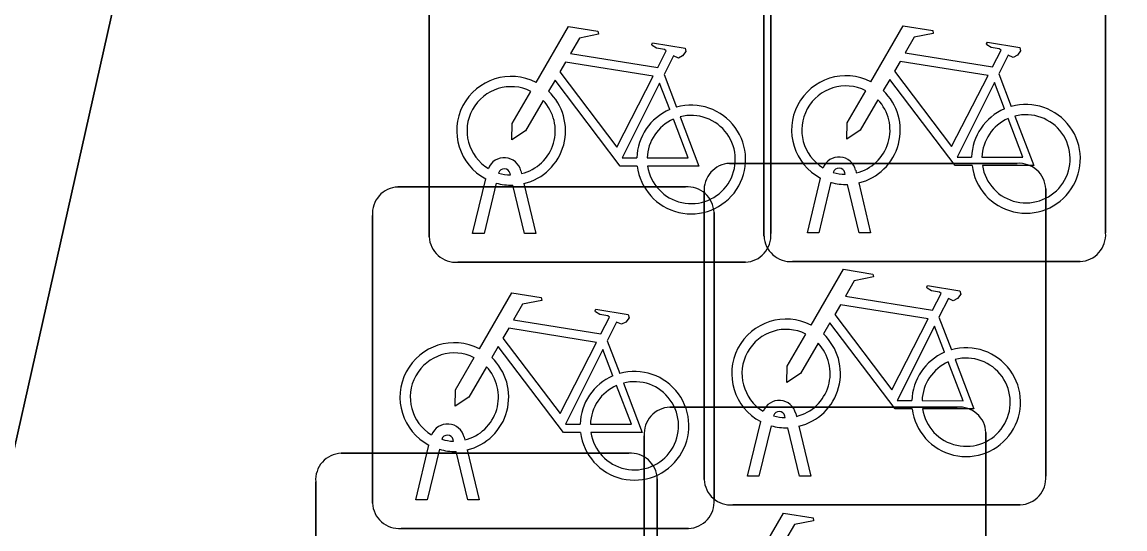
# Model space of a CAD drawing. Extents: x 160675 to 161153, y 383241 to 383714.
# Drawn here: x 161142.095 to 161145.32, y 383522.448 to 383523.931 of the extents above; entities that cross this region are included whole.
import ezdxf

# ---------------------------------------------------------------- set-up
doc = ezdxf.new("R2010")
doc.units = 0
for name, color, linetype in [('IMGEO_Fietsenrek', 7, 'Continuous'), ('IMGEO_Fietspad_gesloten', 7, 'Continuous'), ('IMGEO_Rijbaan_lokaal_gesloten', 7, 'Continuous'), ('IMGEO_Voetpad_open', 7, 'Continuous')]:
    doc.layers.add(name, color=color, linetype=linetype)

msp = doc.modelspace()

# ---------------------------------------------------------------- linework, layer by layer
at = {"layer": 'IMGEO_Fietsenrek'}
for p, q in [((161143.2855, 383523.3029), (161143.2855, 383524.1438)), ((161143.2855, 383524.1438), (161143.2855, 383523.3029)), ((161144.2645, 383523.3049), (161144.2645, 383524.1458)), ((161144.2645, 383524.1458), (161144.2645, 383523.3049)), ((161144.2845, 383524.1531), (161144.2845, 383523.3122)), ((161144.2845, 383523.3122), (161144.2845, 383524.1531)), ((161145.2635, 383524.1551), (161145.2635, 383523.3142)), ((161145.2635, 383523.3142), (161145.2635, 383524.1551)), ((161143.9722, 383523.7772), (161144.0085, 383523.682)), ((161144.9512, 383523.7792), (161144.9875, 383523.684)), ((161144.1639, 383523.5175), (161145.0048, 383523.5175)), ((161145.0048, 383523.5175), (161144.1639, 383523.5175)), ((161143.5229, 383523.4839), (161143.5219, 383523.4882)), ((161143.5536, 383523.4954), (161143.5554, 383523.4875)), ((161144.5019, 383523.4859), (161144.5009, 383523.4902)), ((161144.5326, 383523.4974), (161144.5344, 383523.4895)), ((161143.4125, 383523.3123), (161143.4508, 383523.4723)), ((161143.4812, 383523.4601), (161143.4459, 383523.3123)), ((161143.564, 383523.3123), (161143.5301, 383523.454)), ((161143.5624, 383523.4583), (161143.5974, 383523.3123)), ((161144.3915, 383523.3143), (161144.4298, 383523.4743)), ((161144.4602, 383523.4621), (161144.4249, 383523.3143)), ((161144.543, 383523.3143), (161144.5091, 383523.456)), ((161144.5414, 383523.4603), (161144.5764, 383523.3143)), ((161143.1939, 383523.4485), (161144.0348, 383523.4485)), ((161144.0348, 383523.4485), (161143.1939, 383523.4485)), ((161144.0895, 383522.5929), (161144.0895, 383523.4338)), ((161144.0895, 383523.4338), (161144.0895, 383522.5929)), ((161145.0885, 383523.4431), (161145.0885, 383522.6022)), ((161145.0885, 383522.6022), (161145.0885, 383523.4431)), ((161143.1195, 383522.5239), (161143.1195, 383523.3648)), ((161143.1195, 383523.3648), (161143.1195, 383522.5239)), ((161144.1185, 383523.3741), (161144.1185, 383522.5332)), ((161144.1185, 383522.5332), (161144.1185, 383523.3741)), ((161143.4459, 383523.3123), (161143.4125, 383523.3123)), ((161143.5974, 383523.3123), (161143.564, 383523.3123)), ((161144.4249, 383523.3143), (161144.3915, 383523.3143)), ((161144.5764, 383523.3143), (161144.543, 383523.3143)), ((161144.2101, 383523.2285), (161143.3692, 383523.2285)), ((161143.3692, 383523.2285), (161144.2101, 383523.2285)), ((161145.1891, 383523.2305), (161144.3482, 383523.2305)), ((161144.3482, 383523.2305), (161145.1891, 383523.2305)), ((161144.7762, 383523.0672), (161144.8125, 383522.972)), ((161143.8062, 383522.9982), (161143.8425, 383522.903)), ((161143.9889, 383522.8045), (161144.8298, 383522.8045)), ((161144.8298, 383522.8045), (161143.9889, 383522.8045)), ((161144.3269, 383522.7739), (161144.3259, 383522.7782)), ((161144.3576, 383522.7854), (161144.3594, 383522.7775)), ((161144.2165, 383522.6023), (161144.2548, 383522.7623)), ((161144.2852, 383522.7501), (161144.2499, 383522.6023)), ((161144.368, 383522.6023), (161144.3341, 383522.744)), ((161144.3664, 383522.7483), (161144.4014, 383522.6023)), ((161143.3569, 383522.7049), (161143.3559, 383522.7092)), ((161143.3876, 383522.7164), (161143.3894, 383522.7085)), ((161143.9145, 383521.8799), (161143.9145, 383522.7208)), ((161143.9145, 383522.7208), (161143.9145, 383521.8799)), ((161144.9135, 383522.7301), (161144.9135, 383521.8892)), ((161144.9135, 383521.8892), (161144.9135, 383522.7301)), ((161143.2465, 383522.5333), (161143.2848, 383522.6933)), ((161143.3152, 383522.6811), (161143.2799, 383522.5333)), ((161143.398, 383522.5333), (161143.3641, 383522.675)), ((161143.3964, 383522.6793), (161143.4314, 383522.5333)), ((161143.0279, 383522.6695), (161143.8688, 383522.6695)), ((161143.8688, 383522.6695), (161143.0279, 383522.6695)), ((161142.9535, 383521.7449), (161142.9535, 383522.5858)), ((161142.9535, 383522.5858), (161142.9535, 383521.7449)), ((161143.9525, 383522.5951), (161143.9525, 383521.7542)), ((161143.9525, 383521.7542), (161143.9525, 383522.5951)), ((161144.2499, 383522.6023), (161144.2165, 383522.6023)), ((161144.4014, 383522.6023), (161144.368, 383522.6023)), ((161143.2799, 383522.5333), (161143.2465, 383522.5333)), ((161143.4314, 383522.5333), (161143.398, 383522.5333)), ((161145.0141, 383522.5185), (161144.1732, 383522.5185)), ((161144.1732, 383522.5185), (161145.0141, 383522.5185)), ((161144.0441, 383522.4495), (161143.2032, 383522.4495)), ((161143.2032, 383522.4495), (161144.0441, 383522.4495))]:
    msp.add_line(p, q, dxfattribs=at)
for points in [[(161143.5981, 383523.7542), (161143.6928, 383523.9177), (161143.779, 383523.9039), (161143.7807, 383523.8952), (161143.7246, 383523.8843), (161143.6984, 383523.839), (161143.9536, 383523.7982)], [(161144.5771, 383523.7562), (161144.6718, 383523.9197), (161144.758, 383523.9059), (161144.7597, 383523.8972), (161144.7036, 383523.8863), (161144.6774, 383523.841), (161144.9326, 383523.8002)], [(161143.9536, 383523.7982), (161143.9786, 383523.847), (161143.9735, 383523.851), (161143.9503, 383523.8547), (161143.9376, 383523.8622), (161143.9366, 383523.8653), (161143.9388, 383523.8699), (161144.0336, 383523.8548), (161144.0359, 383523.8445), (161144.0265, 383523.8321), (161144.0141, 383523.8257), (161143.9996, 383523.8319), (161143.9722, 383523.7772)], [(161144.9326, 383523.8002), (161144.9576, 383523.849), (161144.9525, 383523.853), (161144.9293, 383523.8567), (161144.9166, 383523.8642), (161144.9156, 383523.8673), (161144.9178, 383523.8719), (161145.0126, 383523.8568), (161145.0149, 383523.8465), (161145.0055, 383523.8341), (161144.9931, 383523.8277), (161144.9786, 383523.8339), (161144.9512, 383523.7792)], [(161143.9407, 383523.773), (161143.6839, 383523.814), (161143.6672, 383523.7852), (161143.8342, 383523.5649), (161143.9407, 383523.773)], [(161144.9197, 383523.775), (161144.6629, 383523.816), (161144.6462, 383523.7872), (161144.8132, 383523.5669), (161144.9197, 383523.775)], [(161143.8938, 383523.5095), (161143.8441, 383523.5096), (161143.6534, 383523.7613), (161143.6344, 383523.7285)], [(161143.9887, 383523.675), (161143.9594, 383523.7518), (161143.85, 383523.5337), (161143.8927, 383523.5336)], [(161144.8728, 383523.5115), (161144.8231, 383523.5116), (161144.6324, 383523.7633), (161144.6134, 383523.7305)], [(161144.9677, 383523.677), (161144.9384, 383523.7538), (161144.829, 383523.5357), (161144.8717, 383523.5356)], [(161143.6188, 383523.7017), (161143.5672, 383523.6125), (161143.5273, 383523.5865), (161143.5285, 383523.634), (161143.583, 383523.7282)], [(161144.5978, 383523.7037), (161144.5462, 383523.6145), (161144.5063, 383523.5885), (161144.5075, 383523.636), (161144.562, 383523.7302)], [(161143.9227, 383523.5335), (161144.0426, 383523.5333), (161143.9994, 383523.6469)], [(161144.0192, 383523.6538), (161144.0742, 383523.5092), (161143.9241, 383523.5095)], [(161144.9017, 383523.5355), (161145.0216, 383523.5353), (161144.9784, 383523.6489)], [(161144.9982, 383523.6558), (161145.0532, 383523.5112), (161144.9031, 383523.5115)], [(161144.4021, 383523.0442), (161144.4968, 383523.2077), (161144.583, 383523.1939), (161144.5847, 383523.1852), (161144.5286, 383523.1743), (161144.5024, 383523.129), (161144.7576, 383523.0882)], [(161144.7576, 383523.0882), (161144.7826, 383523.137), (161144.7775, 383523.141), (161144.7543, 383523.1447), (161144.7416, 383523.1522), (161144.7406, 383523.1553), (161144.7428, 383523.1599), (161144.8376, 383523.1448), (161144.8399, 383523.1345), (161144.8305, 383523.1221), (161144.8181, 383523.1157), (161144.8036, 383523.1219), (161144.7762, 383523.0672)], [(161143.4321, 383522.9752), (161143.5268, 383523.1387), (161143.613, 383523.1249), (161143.6147, 383523.1162), (161143.5586, 383523.1053), (161143.5324, 383523.06), (161143.7876, 383523.0192)], [(161144.7447, 383523.063), (161144.4879, 383523.104), (161144.4712, 383523.0752), (161144.6382, 383522.8549), (161144.7447, 383523.063)], [(161143.7876, 383523.0192), (161143.8126, 383523.068), (161143.8075, 383523.072), (161143.7843, 383523.0757), (161143.7716, 383523.0832), (161143.7706, 383523.0863), (161143.7728, 383523.0909), (161143.8676, 383523.0758), (161143.8699, 383523.0655), (161143.8605, 383523.0531), (161143.8481, 383523.0467), (161143.8336, 383523.0529), (161143.8062, 383522.9982)], [(161143.7747, 383522.994), (161143.5179, 383523.035), (161143.5012, 383523.0062), (161143.6682, 383522.7859), (161143.7747, 383522.994)], [(161144.6978, 383522.7995), (161144.6481, 383522.7996), (161144.4574, 383523.0513), (161144.4384, 383523.0185)], [(161144.7927, 383522.965), (161144.7634, 383523.0418), (161144.654, 383522.8237), (161144.6967, 383522.8236)], [(161144.4228, 383522.9917), (161144.3712, 383522.9025), (161144.3313, 383522.8765), (161144.3325, 383522.924), (161144.387, 383523.0182)], [(161143.7278, 383522.7305), (161143.6781, 383522.7306), (161143.4874, 383522.9823), (161143.4684, 383522.9495)], [(161143.8227, 383522.896), (161143.7934, 383522.9728), (161143.684, 383522.7547), (161143.7267, 383522.7546)], [(161143.4528, 383522.9227), (161143.4012, 383522.8335), (161143.3613, 383522.8075), (161143.3625, 383522.855), (161143.417, 383522.9492)], [(161144.7267, 383522.8235), (161144.8466, 383522.8233), (161144.8034, 383522.9369)], [(161144.8232, 383522.9438), (161144.8782, 383522.7992), (161144.7281, 383522.7995)], [(161143.8532, 383522.8748), (161143.9082, 383522.7302), (161143.7581, 383522.7305)], [(161143.7567, 383522.7545), (161143.8766, 383522.7543), (161143.8334, 383522.8679)], [(161144.2271, 383522.3312), (161144.3218, 383522.4947), (161144.408, 383522.4809), (161144.4097, 383522.4722), (161144.3536, 383522.4613), (161144.3274, 383522.416), (161144.5826, 383522.3752)]]:
    msp.add_lwpolyline(points, dxfattribs=at)
for centre, radius, start, end in [((161143.5251, 383523.6129), 0.159, 62.6766, 242.1369), ((161144.5041, 383523.6149), 0.159, 62.6766, 242.1369), ((161143.5251, 383523.6129), 0.129, 63.3192, 238.903), ((161144.5041, 383523.6149), 0.129, 63.3192, 238.903), ((161143.5251, 383523.6129), 0.159, 283.5766, 46.6042), ((161144.5041, 383523.6149), 0.159, 283.5766, 46.6042), ((161143.5251, 383523.6129), 0.129, 283.6043, 43.4302), ((161144.0517, 383523.5289), 0.159, 113.3408, 178.3217), ((161144.0517, 383523.5289), 0.159, 187.0065, 105.7708), ((161144.5041, 383523.6149), 0.129, 283.6043, 43.4302), ((161145.0307, 383523.5309), 0.159, 113.3408, 178.3217), ((161145.0307, 383523.5309), 0.159, 187.0065, 105.7708), ((161144.0517, 383523.5289), 0.129, 113.923, 177.9556), ((161144.0517, 383523.5289), 0.129, 188.6715, 104.5883), ((161145.0307, 383523.5309), 0.129, 113.923, 177.9556), ((161145.0307, 383523.5309), 0.129, 188.6715, 104.5883), ((161143.5049, 383523.4843), 0.0499, 12.8025, 158.6934), ((161144.1672, 383523.4396), 0.0779, 92.4484, 184.2845), ((161144.1672, 383523.4396), 0.0779, 92.4484, 184.2845), ((161144.4839, 383523.4863), 0.0499, 12.8025, 158.6934), ((161145.0106, 383523.4398), 0.0779, 2.4484, 94.2845), ((161145.0106, 383523.4398), 0.0779, 2.4484, 94.2845), ((161143.5049, 383523.4843), 0.0174, 12.8025, 163.4502), ((161143.5251, 383523.6129), 0.129, 253.415, 269.0204), ((161144.4839, 383523.4863), 0.0174, 12.8025, 163.4502), ((161144.5041, 383523.6149), 0.129, 253.415, 269.0204), ((161143.5251, 383523.6129), 0.159, 253.9967, 271.7867), ((161144.5041, 383523.6149), 0.159, 253.9967, 271.7867), ((161143.1972, 383523.3706), 0.0779, 92.4484, 184.2845), ((161143.1972, 383523.3706), 0.0779, 92.4484, 184.2845), ((161144.0406, 383523.3708), 0.0779, 2.4484, 94.2845), ((161144.0406, 383523.3708), 0.0779, 2.4484, 94.2845), ((161143.3634, 383523.3062), 0.0779, 182.4484, 274.2845), ((161143.3634, 383523.3062), 0.0779, 182.4484, 274.2845), ((161144.2068, 383523.3064), 0.0779, 272.4484, 4.2845), ((161144.2068, 383523.3064), 0.0779, 272.4484, 4.2845), ((161144.3424, 383523.3082), 0.0779, 182.4484, 274.2845), ((161144.3424, 383523.3082), 0.0779, 182.4484, 274.2845), ((161145.1858, 383523.3084), 0.0779, 272.4484, 4.2845), ((161145.1858, 383523.3084), 0.0779, 272.4484, 4.2845), ((161144.3291, 383522.9029), 0.159, 62.6766, 242.1369), ((161144.3291, 383522.9029), 0.129, 63.3192, 238.903), ((161144.3291, 383522.9029), 0.159, 283.5766, 46.6042), ((161143.3591, 383522.8339), 0.159, 62.6766, 242.1369), ((161144.3291, 383522.9029), 0.129, 283.6043, 43.4302), ((161144.8557, 383522.8189), 0.159, 187.0065, 105.7708), ((161143.3591, 383522.8339), 0.129, 63.3192, 238.903), ((161143.3591, 383522.8339), 0.159, 283.5766, 46.6042), ((161144.8557, 383522.8189), 0.159, 113.3408, 178.3217), ((161144.8557, 383522.8189), 0.129, 113.923, 177.9556), ((161144.8557, 383522.8189), 0.129, 188.6715, 104.5883), ((161143.3591, 383522.8339), 0.129, 283.6043, 43.4302), ((161143.8857, 383522.7499), 0.159, 187.0065, 105.7708), ((161143.8857, 383522.7499), 0.159, 113.3408, 178.3217), ((161143.8857, 383522.7499), 0.129, 188.6715, 104.5883), ((161143.8857, 383522.7499), 0.129, 113.923, 177.9556), ((161143.9922, 383522.7266), 0.0779, 92.4484, 184.2845), ((161143.9922, 383522.7266), 0.0779, 92.4484, 184.2845), ((161144.3089, 383522.7743), 0.0499, 12.8025, 158.6934), ((161144.8356, 383522.7268), 0.0779, 2.4484, 94.2845), ((161144.8356, 383522.7268), 0.0779, 2.4484, 94.2845), ((161144.3089, 383522.7743), 0.0174, 12.8025, 163.4502), ((161144.3291, 383522.9029), 0.129, 253.415, 269.0204), ((161143.3389, 383522.7053), 0.0499, 12.8025, 158.6934), ((161144.3291, 383522.9029), 0.159, 253.9967, 271.7867), ((161143.3389, 383522.7053), 0.0174, 12.8025, 163.4502), ((161143.3591, 383522.8339), 0.129, 253.415, 269.0204), ((161143.3591, 383522.8339), 0.159, 253.9967, 271.7867), ((161143.0312, 383522.5916), 0.0779, 92.4484, 184.2845), ((161143.0312, 383522.5916), 0.0779, 92.4484, 184.2845), ((161143.8746, 383522.5918), 0.0779, 2.4484, 94.2845), ((161143.8746, 383522.5918), 0.0779, 2.4484, 94.2845), ((161144.1674, 383522.5962), 0.0779, 182.4484, 274.2845), ((161144.1674, 383522.5962), 0.0779, 182.4484, 274.2845), ((161145.0108, 383522.5964), 0.0779, 272.4484, 4.2845), ((161145.0108, 383522.5964), 0.0779, 272.4484, 4.2845), ((161143.1974, 383522.5272), 0.0779, 182.4484, 274.2845), ((161143.1974, 383522.5272), 0.0779, 182.4484, 274.2845), ((161144.0408, 383522.5274), 0.0779, 272.4484, 4.2845), ((161144.0408, 383522.5274), 0.0779, 272.4484, 4.2845)]:
    msp.add_arc(centre, radius, start, end, dxfattribs=at)
at = {"layer": 'IMGEO_Fietspad_gesloten'}
msp.add_lwpolyline([(161141.546, 383520.345), (161144.681, 383534.308), (161144.787, 383534.78)], dxfattribs=at)
at = {"layer": 'IMGEO_Rijbaan_lokaal_gesloten'}
msp.add_arc((161059.014, 383544.7677), 89.1916, 341.966262, 350.32879, dxfattribs=at)
at = {"layer": 'IMGEO_Voetpad_open'}
msp.add_lwpolyline([(161146.938, 383529.784), (161147.726, 383534.264), (161144.787, 383534.78), (161144.681, 383534.308), (161141.546, 383520.345)], dxfattribs=at)
msp.add_arc((161059.014, 383544.7677), 89.1916, 341.966262, 350.32879, dxfattribs=at)

doc.saveas('drawing.dxf')
